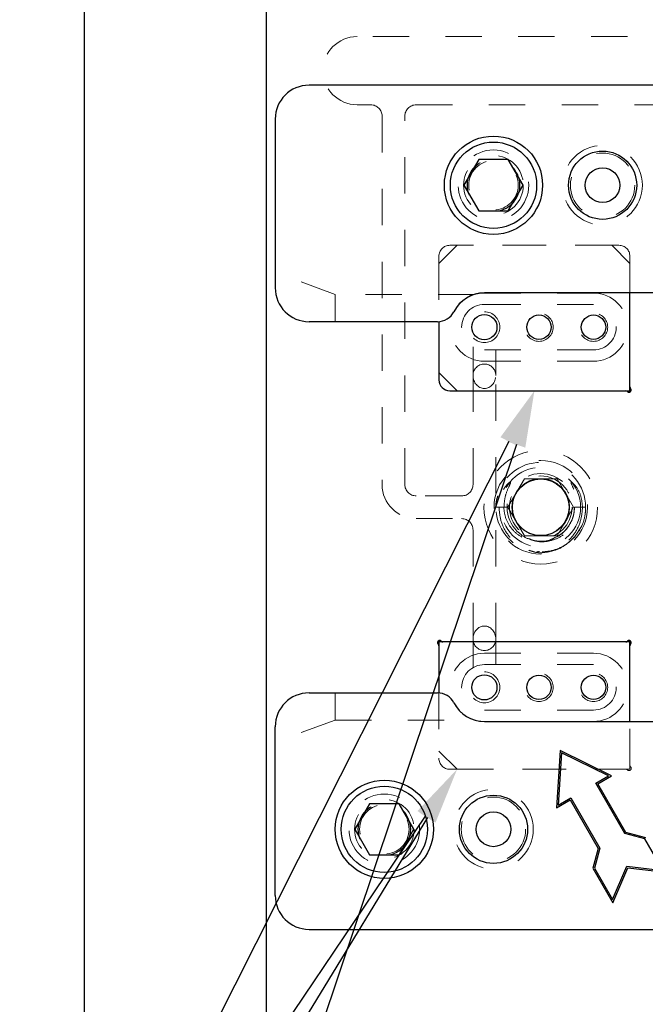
# Model space of a CAD drawing. Header units: inches. Extents: x 1880 to 2363, y -453 to -54.
# Tile 355 of 656: x 2034.5 to 2036.22, y -267.57 to -264.87. Entities that reach past the tile are written whole.
import ezdxf

# ---------------------------------------------------------------- set-up
doc = ezdxf.new("R2010")
doc.units = ezdxf.units.IN
doc.header["$LTSCALE"] = 0.5
doc.header["$MEASUREMENT"] = 0
doc.linetypes.add('HIDDEN', pattern=[0.225, 0.15, -0.075])
for name, color, linetype in [('DIE-M-S', 8, 'Continuous'), ('DIE-M-S2', 1, 'Continuous'), ('DIE-M-S3', 8, 'Continuous'), ('DSS-M-S', 53, 'Continuous'), ('RAI-M-S', 8, 'Continuous'), ('SID-M-S', 105, 'Continuous'), ('SVD-M-S', 8, 'Continuous')]:
    doc.layers.add(name, color=color, linetype=linetype)

msp = doc.modelspace()

# ---------------------------------------------------------------- linework, layer by layer
at = {"layer": 'DIE-M-S', "linetype": 'Continuous', "lineweight": 25}
for p, q in [((2035.18179, -262.95862), (2035.18179, -268.40862)), ((2036.18179, -265.87767), (2036.18179, -265.61962)), ((2035.65679, -265.6984), (2035.65679, -265.85862)), ((2035.68679, -265.88862), (2036.17084, -265.88862)), ((2035.65679, -266.58958), (2035.65679, -266.71884)), ((2036.17084, -266.57862), (2035.66775, -266.57862)), ((2036.18179, -266.79762), (2036.18179, -266.58958))]:
    msp.add_line(p, q, dxfattribs=at)
at = {"layer": 'DIE-M-S', "linetype": 'HIDDEN', "lineweight": 18}
for p, q in [((2036.15179, -265.48862), (2035.68679, -265.48862)), ((2035.65679, -265.51862), (2035.65679, -265.6984)), ((2036.18179, -265.61962), (2036.18179, -265.51862)), ((2035.65679, -266.71884), (2035.65679, -266.89862)), ((2036.18179, -266.91767), (2036.18179, -266.79762)), ((2035.68679, -266.92862), (2036.17084, -266.92862))]:
    msp.add_line(p, q, dxfattribs=at)
for centre in [(2035.80679, -265.32352), (2035.50679, -267.09372)]:
    msp.add_circle(centre, 0.068, dxfattribs=at)
at = {"layer": 'DIE-M-S', "linetype": 'Continuous', "lineweight": 25}
msp.add_circle((2035.93679, -266.20862), 0.0785, dxfattribs=at)
at = {"layer": 'DIE-M-S', "linetype": 'HIDDEN', "lineweight": 18}
for centre, radius, start, end in [((2035.68679, -265.51862), 0.03, 90, 180), ((2036.15179, -265.51862), 0.03, 0, 90), ((2035.68679, -266.89862), 0.03, 180, 270), ((2036.17084, -266.93462), 0.006, 42.59227, 90), ((2036.17967, -266.9265), 0.006, 222.59227, 47.40773), ((2036.18779, -266.91767), 0.006, 180, 227.40773)]:
    msp.add_arc(centre, radius, start, end, dxfattribs=at)
at = {"layer": 'DIE-M-S', "linetype": 'Continuous', "lineweight": 25}
for centre, radius, start, end in [((2035.68679, -265.85862), 0.03, 180, 270), ((2036.17967, -265.8865), 0.006, 222.59227, 47.40773), ((2036.18779, -265.87767), 0.006, 180, 227.40773), ((2036.17084, -265.89462), 0.006, 42.59227, 90), ((2035.65891, -266.58074), 0.006, 42.59227, 227.40773), ((2035.65079, -266.58958), 0.006, 0, 47.40773), ((2035.66775, -266.57262), 0.006, 222.59227, 270), ((2036.17084, -266.57262), 0.006, 270, 317.40773), ((2036.17967, -266.58074), 0.006, 312.59227, 137.40773), ((2036.18779, -266.58958), 0.006, 132.59227, 180)]:
    msp.add_arc(centre, radius, start, end, dxfattribs=at)
at = {"layer": 'DIE-M-S2', "linetype": 'HIDDEN', "lineweight": 18}
for p, q in [((2035.70679, -265.48862), (2035.65679, -265.53862)), ((2036.13179, -265.48862), (2035.70679, -265.48862)), ((2036.18179, -265.53862), (2036.13179, -265.48862)), ((2035.65679, -265.53862), (2035.65679, -265.6984)), ((2036.18179, -265.61962), (2036.18179, -265.53862)), ((2035.65679, -266.71884), (2035.65679, -266.87862)), ((2036.18179, -266.92862), (2036.18179, -266.79762)), ((2035.65679, -266.87862), (2035.70679, -266.92862)), ((2035.70679, -266.92862), (2036.18179, -266.92862))]:
    msp.add_line(p, q, dxfattribs=at)
at = {"layer": 'DIE-M-S2', "linetype": 'Continuous', "lineweight": 25}
for p, q in [((2036.18179, -265.88862), (2036.18179, -265.61962)), ((2035.65679, -265.6984), (2035.65679, -265.83862)), ((2035.65679, -265.83862), (2035.70679, -265.88862)), ((2035.70679, -265.88862), (2036.18179, -265.88862)), ((2036.18179, -266.57862), (2035.65679, -266.57862)), ((2035.65679, -266.57862), (2035.65679, -266.71884)), ((2036.18179, -266.79762), (2036.18179, -266.57862))]:
    msp.add_line(p, q, dxfattribs=at)
for centre, radius in [((2035.78179, -265.71362), 0.03467), ((2035.93179, -265.71362), 0.0335), ((2036.08179, -265.71362), 0.0335), ((2035.78179, -266.70362), 0.03467), ((2035.93179, -266.70362), 0.0335), ((2036.08179, -266.70362), 0.0335)]:
    msp.add_circle(centre, radius, dxfattribs=at)
at = {"layer": 'DIE-M-S3', "linetype": 'HIDDEN', "lineweight": 18}
for p, q in [((2042.17502, -264.91487), (2035.43179, -264.91487)), ((2035.43179, -265.10237), (2035.46929, -265.10237)), ((2035.59429, -265.10237), (2036.76929, -265.10237)), ((2035.50054, -265.13362), (2035.50054, -266.14612)), ((2035.56304, -266.14612), (2035.56304, -265.13362)), ((2035.78179, -265.65112), (2036.08179, -265.65112)), ((2035.75054, -265.76787), (2035.75054, -265.84612)), ((2036.08179, -265.77612), (2035.78179, -265.77612)), ((2035.81304, -265.84612), (2035.81304, -265.77612)), ((2035.75054, -265.84612), (2035.75054, -266.14612)), ((2035.81304, -266.57112), (2035.81304, -265.84612)), ((2035.71929, -266.17737), (2035.59429, -266.17737)), ((2035.59429, -266.23987), (2035.71929, -266.23987)), ((2035.75054, -266.27112), (2035.75054, -266.57112)), ((2035.75054, -266.57112), (2035.75054, -266.64934)), ((2035.81304, -266.64112), (2035.81304, -266.57112)), ((2035.78179, -266.64112), (2036.08179, -266.64112)), ((2036.08179, -266.76612), (2035.78179, -266.76612))]:
    msp.add_line(p, q, dxfattribs=at)
for centre, radius in [((2036.10679, -265.32352), 0.10937), ((2035.78179, -265.71362), 0.04248), ((2035.93179, -265.71362), 0.03906), ((2036.08179, -265.71362), 0.03906), ((2035.93679, -266.20862), 0.08594), ((2035.78179, -266.70362), 0.04248), ((2035.93179, -266.70362), 0.03906), ((2036.08179, -266.70362), 0.03906), ((2035.80679, -267.09372), 0.10937)]:
    msp.add_circle(centre, radius, dxfattribs=at)
for centre, radius, start, end in [((2035.43179, -265.00862), 0.09375, 90, 270), ((2035.46929, -265.13362), 0.03125, 0, 90), ((2035.59429, -265.13362), 0.03125, 90, 180), ((2035.78179, -265.71362), 0.0625, 90, 270), ((2036.08179, -265.71362), 0.0625, 270, 90), ((2035.78179, -265.84612), 0.03125, 0, 180), ((2035.59429, -266.14612), 0.09375, 180, 270), ((2035.59429, -266.14612), 0.03125, 180, 270), ((2035.71929, -266.14612), 0.03125, 270, 0), ((2035.71929, -266.27112), 0.03125, 0, 90), ((2035.78179, -266.57112), 0.03125, 180, 0), ((2035.78179, -266.70362), 0.0625, 90, 270), ((2036.08179, -266.70362), 0.0625, 270, 90)]:
    msp.add_arc(centre, radius, start, end, dxfattribs=at)
for centre, major_axis in [((2035.78179, -265.84612), (0, -0.03608)), ((2035.78179, -266.57112), (0, 0.03608))]:
    msp.add_ellipse(centre, major_axis=major_axis, ratio=0.8660254, start_param=4.712389, end_param=7.8539816, dxfattribs=at)
at = {"layer": 'DSS-M-S', "linetype": 'Continuous', "lineweight": 25}
msp.add_line((2034.68179, -259.20862), (2034.68179, -271.94562), dxfattribs=at)
at = {"layer": 'DSS-M-S', "linetype": 'HIDDEN', "lineweight": 18}
for p, q in [((2035.78179, -265.61987), (2036.08179, -265.61987)), ((2036.08179, -265.80737), (2035.78179, -265.80737)), ((2035.78179, -266.60987), (2036.08179, -266.60987)), ((2036.08179, -266.79737), (2035.78179, -266.79737))]:
    msp.add_line(p, q, dxfattribs=at)
msp.add_circle((2035.93679, -266.20862), 0.1285, dxfattribs=at)
for centre, start, end in [((2035.78179, -265.71362), 90, 270), ((2036.08179, -265.71362), 270, 90), ((2035.78179, -266.70362), 90, 270), ((2036.08179, -266.70362), 270, 90)]:
    msp.add_arc(centre, 0.09375, start, end, dxfattribs=at)
at = {"layer": 'RAI-M-S', "linetype": 'Continuous', "lineweight": 25}
for p, q in [((2038.71379, -265.04852), (2035.29979, -265.04852)), ((2035.20679, -265.14152), (2035.20679, -265.60552)), ((2036.38179, -265.61962), (2035.78179, -265.61962)), ((2035.65335, -265.69852), (2035.29979, -265.69852)), ((2035.29979, -266.71872), (2035.65335, -266.71872)), ((2035.78179, -266.79762), (2036.38179, -266.79762)), ((2035.20679, -267.27572), (2035.20679, -266.81172)), ((2035.99006, -266.87694), (2035.97991, -267.03431)), ((2035.99366, -266.88319), (2035.98438, -267.02711)), ((2036.13142, -266.94684), (2035.99006, -266.87694)), ((2036.12294, -266.94711), (2035.99366, -266.88319)), ((2036.0883, -266.96711), (2036.12294, -266.94711)), ((2036.1683, -267.10568), (2036.0883, -266.96711)), ((2036.09377, -266.96858), (2036.13142, -266.94684)), ((2036.17094, -267.10224), (2036.09377, -266.96858)), ((2035.97991, -267.03431), (2036.01756, -267.01258)), ((2035.98438, -267.02711), (2036.01902, -267.00711)), ((2036.01756, -267.01258), (2036.09473, -267.14624)), ((2036.01902, -267.00711), (2036.09902, -267.14568)), ((2036.22558, -267.11688), (2036.17094, -267.10224)), ((2036.22294, -267.12032), (2036.1683, -267.10568)), ((2036.27294, -267.20692), (2036.22294, -267.12032)), ((2036.09473, -267.14624), (2036.08009, -267.20088)), ((2036.09902, -267.14568), (2036.08438, -267.20032)), ((2036.08009, -267.20088), (2036.13492, -267.29585)), ((2036.08438, -267.20032), (2036.13438, -267.28692)), ((2036.13438, -267.28692), (2036.17366, -267.19496)), ((2036.13492, -267.29585), (2036.17616, -267.19929)), ((2036.17366, -267.19496), (2036.27294, -267.20692)), ((2036.17616, -267.19929), (2036.28041, -267.21185)), ((2035.29979, -267.36872), (2038.71379, -267.36872))]:
    msp.add_line(p, q, dxfattribs=at)
at = {"layer": 'RAI-M-S', "linetype": 'HIDDEN', "lineweight": 18}
for p, q in [((2035.37164, -265.62362), (2035.20679, -265.56362)), ((2035.75466, -265.62362), (2035.37164, -265.62362)), ((2035.37164, -265.69852), (2035.37164, -265.62362)), ((2035.37164, -266.79362), (2035.37164, -266.71872)), ((2035.37164, -266.79362), (2035.20679, -266.85362)), ((2035.37164, -266.79362), (2035.75466, -266.79362))]:
    msp.add_line(p, q, dxfattribs=at)
for centre in [(2035.80679, -265.32352), (2035.50679, -267.09372)]:
    msp.add_circle(centre, 0.097, dxfattribs=at)
at = {"layer": 'RAI-M-S', "linetype": 'Continuous', "lineweight": 25}
for centre in [(2036.10679, -265.32352), (2035.80679, -267.09372)]:
    msp.add_circle(centre, 0.09375, dxfattribs=at)
for centre, radius, start, end in [((2035.29979, -265.14152), 0.093, 90, 180), ((2035.29979, -265.60552), 0.093, 180, 270), ((2035.78179, -265.71362), 0.094, 90, 153.12257), ((2035.65335, -265.64852), 0.05, 270, 333.12257), ((2035.29979, -266.81172), 0.093, 90, 180), ((2035.65335, -266.76872), 0.05, 26.87743, 90), ((2035.78179, -266.70362), 0.094, 206.87743, 270), ((2035.29979, -267.27572), 0.093, 180, 270)]:
    msp.add_arc(centre, radius, start, end, dxfattribs=at)
at = {"layer": 'SID-M-S'}
for p, q in [((2035.84904, -266.02791), (2031.81015, -274.03625)), ((2035.86965, -266.03651), (2033.1882, -274.02564)), ((2035.61941, -267.05785), (2030.89259, -274.04865)), ((2035.62539, -267.0617), (2031.35456, -274.04391))]:
    msp.add_line(p, q, dxfattribs=at)
for points in [[(2035.82583, -266.0162), (2035.91929, -265.88862), (2035.82583, -266.0162), (2035.87226, -266.03962)], [(2035.84501, -266.02824), (2035.91929, -265.88862), (2035.84501, -266.02824), (2035.8943, -266.04479)], [(2035.59787, -267.04329), (2035.70679, -266.92862), (2035.59787, -267.04329), (2035.64095, -267.07242)], [(2035.60321, -267.04813), (2035.70679, -266.92862), (2035.60321, -267.04813), (2035.64757, -267.07527)]]:
    msp.add_solid(points, dxfattribs=at)
at = {"layer": 'SVD-M-S', "linetype": 'Continuous', "lineweight": 25}
for p, q in [((2035.7662, -265.25321), (2035.7256, -265.32352)), ((2035.84739, -265.25321), (2035.7662, -265.25321)), ((2035.88798, -265.32352), (2035.84739, -265.25321)), ((2035.7256, -265.32352), (2035.7662, -265.39383)), ((2035.84739, -265.39383), (2035.88798, -265.32352)), ((2035.7662, -265.39383), (2035.84739, -265.39383)), ((2035.4662, -267.02341), (2035.4256, -267.09372)), ((2035.54739, -267.02341), (2035.4662, -267.02341)), ((2035.58798, -267.09372), (2035.54739, -267.02341)), ((2035.4256, -267.09372), (2035.4662, -267.16403)), ((2035.54739, -267.16403), (2035.58798, -267.09372)), ((2035.4662, -267.16403), (2035.54739, -267.16403))]:
    msp.add_line(p, q, dxfattribs=at)
at = {"layer": 'SVD-M-S', "linetype": 'HIDDEN', "lineweight": 18}
for p, q in [((2035.84661, -266.20862), (2035.8917, -266.13052)), ((2035.8917, -266.13052), (2035.98188, -266.13052)), ((2035.98188, -266.13052), (2036.02697, -266.20862)), ((2035.8249, -266.20862), (2035.81334, -266.20862)), ((2035.84423, -266.20862), (2035.81346, -266.20862)), ((2035.84432, -266.20862), (2035.8249, -266.20862)), ((2035.84434, -266.20862), (2035.84432, -266.20862)), ((2035.8917, -266.28672), (2035.84661, -266.20862)), ((2036.02697, -266.20862), (2035.98188, -266.28672)), ((2036.02936, -266.20862), (2036.06013, -266.20862)), ((2036.06024, -266.20862), (2036.02937, -266.20862)), ((2036.0601, -266.20862), (2036.02938, -266.20862)), ((2036.02917, -266.29049), (2036.04847, -266.26115)), ((2035.98188, -266.28672), (2035.8917, -266.28672))]:
    msp.add_line(p, q, dxfattribs=at)
at = {"layer": 'SVD-M-S', "linetype": 'Continuous', "lineweight": 25}
for centre, radius in [((2035.80679, -265.32352), 0.135), ((2035.80679, -265.32352), 0.1186), ((2036.10679, -265.32352), 0.04775), ((2035.93679, -266.20862), 0.078), ((2035.50679, -267.09372), 0.135), ((2035.50679, -267.09372), 0.1186), ((2035.80679, -267.09372), 0.04775)]:
    msp.add_circle(centre, radius, dxfattribs=at)
at = {"layer": 'SVD-M-S', "linetype": 'HIDDEN', "lineweight": 18}
for centre, radius in [((2036.10679, -265.32352), 0.0885), ((2035.80679, -265.32352), 0.082), ((2035.80679, -265.32352), 0.07247), ((2035.80679, -265.32352), 0.0722), ((2035.80679, -265.32352), 0.07168), ((2035.93679, -266.20862), 0.15625), ((2035.93679, -266.20862), 0.10938), ((2035.93679, -266.20862), 0.09245), ((2035.50679, -267.09372), 0.082), ((2035.50679, -267.09372), 0.07247), ((2035.50679, -267.09372), 0.0722), ((2035.50679, -267.09372), 0.07168), ((2035.80679, -267.09372), 0.0885)]:
    msp.add_circle(centre, radius, dxfattribs=at)
msp.add_arc((2035.93679, -266.20862), 0.12345, 0, 318.49399, dxfattribs=at)
for points, knots in [([(2035.8356, -266.20862), (2035.8364, -266.19816), (2035.83799, -266.1776), (2035.84702, -266.15611), (2035.85282, -266.14441), (2035.85361, -266.14136), (2035.85366, -266.14063), (2035.85361, -266.14022), (2035.85344, -266.13993), (2035.85327, -266.13978), (2035.85301, -266.1397), (2035.8525, -266.13969), (2035.85106, -266.1402), (2035.84639, -266.14361), (2035.83708, -266.15435), (2035.82642, -266.17492), (2035.82231, -266.1952), (2035.82211, -266.20685), (2035.82209, -266.20862)], [0, 0, 0, 0, 0.2076038, 0.4083117, 0.4593416, 0.4672989, 0.4706023, 0.4739367, 0.4754729, 0.4770193, 0.4784261, 0.4808219, 0.4869016, 0.5085462, 0.5949381, 0.7677236, 0.9647299, 1, 1, 1, 1]), ([(2036.0515, -266.20862), (2036.05057, -266.19814), (2036.04872, -266.17715), (2036.03748, -266.15558), (2036.02801, -266.14474), (2036.02472, -266.14181), (2036.02295, -266.14057), (2036.02193, -266.14), (2036.02114, -266.13971), (2036.02059, -266.13969), (2036.0203, -266.1398), (2036.02012, -266.13996), (2036.01998, -266.14023), (2036.01989, -266.1409), (2036.02042, -266.14342), (2036.02475, -266.15267), (2036.03461, -266.17382), (2036.03668, -266.19515), (2036.03799, -266.20862)], [0, 0, 0, 0, 0.2084518, 0.4174801, 0.4693944, 0.4953395, 0.5050157, 0.5125382, 0.5186403, 0.5217116, 0.5232197, 0.5247359, 0.5264592, 0.5292932, 0.5378926, 0.5771165, 0.7328091, 1, 1, 1, 1]), ([(2035.81904, -266.17688), (2035.817, -266.18289), (2035.8135, -266.19321), (2035.81339, -266.20408), (2035.81334, -266.20862)], [0, 0, 0, 0, 0.5826003, 1, 1, 1, 1]), ([(2036.02924, -266.29043), (2036.02633, -266.29352), (2036.01404, -266.30653), (2035.9869, -266.32367), (2035.94693, -266.33302), (2035.90663, -266.32837), (2035.87054, -266.31068), (2035.84264, -266.28209), (2035.82517, -266.24662), (2035.82309, -266.22101), (2035.82209, -266.20862)], [0, 0, 0, 0, 0.0440351, 0.1858804, 0.3256184, 0.4633566, 0.59959, 0.7351876, 0.8718499, 1, 1, 1, 1]), ([(2035.8356, -266.20862), (2035.83561, -266.20956), (2035.83573, -266.2212), (2035.84071, -266.24391), (2035.85863, -266.27217), (2035.88527, -266.29301), (2035.91711, -266.30382), (2035.95031, -266.30361), (2035.98117, -266.29274), (2036.00651, -266.27263), (2036.02105, -266.2497), (2036.02636, -266.23299), (2036.0281, -266.22423), (2036.02866, -266.22037), (2036.02901, -266.21689), (2036.0292, -266.21445), (2036.02934, -266.21154), (2036.02936, -266.20959), (2036.02937, -266.20862)], [0, 0, 0, 0, 0.0094126, 0.1164788, 0.2270009, 0.3382844, 0.4488422, 0.5579297, 0.6652552, 0.7709387, 0.8763192, 0.9317875, 0.9456031, 0.9657469, 0.9707804, 0.9805642, 0.9902707, 1, 1, 1, 1]), ([(2035.97732, -266.2908), (2035.97294, -266.29339), (2035.95879, -266.30176), (2035.93004, -266.30346), (2035.8969, -266.29526), (2035.86871, -266.27487), (2035.85008, -266.24633), (2035.84457, -266.22263), (2035.84437, -266.21024), (2035.84434, -266.20862)], [0, 0, 0, 0, 0.0810525, 0.2615073, 0.4421156, 0.6227395, 0.803248, 0.9742385, 1, 1, 1, 1]), ([(2035.90325, -266.29467), (2035.90987, -266.29743), (2035.92661, -266.30442), (2035.95658, -266.30357), (2035.98829, -266.29307), (2036.01496, -266.27215), (2036.03288, -266.24391), (2036.03786, -266.2212), (2036.03798, -266.20956), (2036.03799, -266.20862)], [0, 0, 0, 0, 0.1135386, 0.2868613, 0.46252, 0.6393317, 0.8149338, 0.9850449, 1, 1, 1, 1]), ([(2036.0515, -266.20862), (2036.0505, -266.22103), (2036.04843, -266.24666), (2036.0309, -266.28193), (2036.00334, -266.31115), (2035.97902, -266.32101), (2035.96691, -266.32592)], [0, 0, 0, 0, 0.2395731, 0.4950597, 0.7485558, 1, 1, 1, 1]), ([(2036.02924, -266.29043), (2036.03614, -266.2813), (2036.05106, -266.26154), (2036.05933, -266.23202), (2036.06004, -266.21371), (2036.06024, -266.20862)], [0, 0, 0, 0, 0.3830485, 0.8285803, 1, 1, 1, 1]), ([(2035.90367, -266.32679), (2035.90602, -266.32746), (2035.91191, -266.32916), (2035.93015, -266.33538), (2035.96072, -266.33191), (2035.99496, -266.32115), (2036.01173, -266.30616), (2036.01867, -266.29995)], [0, 0, 0, 0, 0.0590763, 0.148279, 0.4629255, 0.7774794, 1, 1, 1, 1]), ([(2035.93364, -266.32994), (2035.9314, -266.33054), (2035.92893, -266.3312), (2035.92653, -266.3306), (2035.92631, -266.33055)], [0, 0, 0, 0, 0.9048967, 1, 1, 1, 1])]:
    msp.add_open_spline(points, degree=3, knots=knots, dxfattribs=at)

doc.saveas('drawing.dxf')
